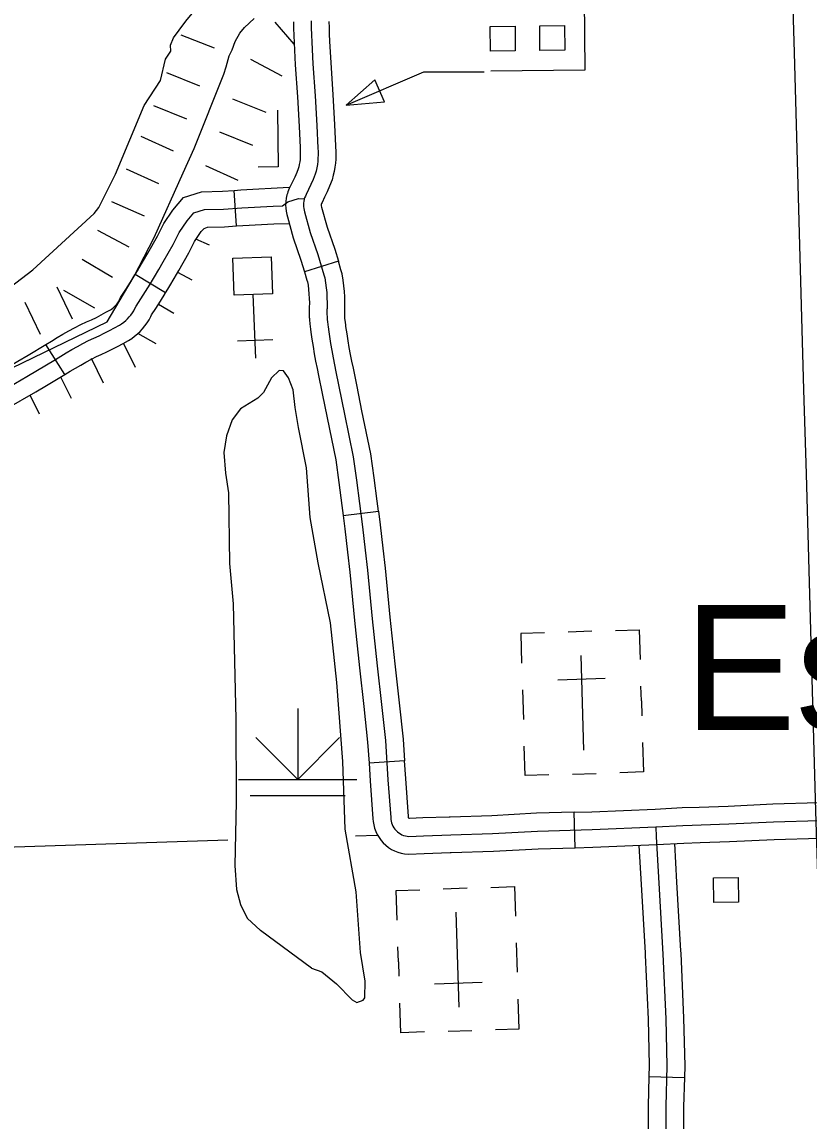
# Model space of a CAD drawing. Extents: x -19 to 366, y -4 to 359.
# Drawn here: x 163.201 to 163.83, y 181.843 to 182.721 of the extents above; entities that cross this region are included whole.
import ezdxf

# ---------------------------------------------------------------- set-up
doc = ezdxf.new("R2010")
doc.units = 0
for name, color, linetype in [('Level 24', 7, 'Continuous'), ('Level 29', 7, 'Continuous'), ('Level 31', 7, 'Continuous'), ('Level 32', 7, 'Continuous'), ('Level 35', 7, 'Continuous'), ('Level 44', 7, 'Continuous'), ('Level 45', 7, 'Continuous'), ('Level 47', 7, 'Continuous'), ('Level 5', 7, 'Continuous'), ('Level 56', 7, 'Continuous'), ('Level 57', 7, 'Continuous'), ('Level 60', 7, 'Continuous')]:
    doc.layers.add(name, color=color, linetype=linetype)

msp = doc.modelspace()

# ---------------------------------------------------------------- linework, layer by layer
at = {"layer": 'Level 29'}
for p, q in [((163.41878, 182.70313), (163.40372, 182.72073)), ((163.35509, 182.69994), (163.32862, 182.71024)), ((163.40933, 182.67769), (163.38423, 182.69101)), ((163.34353, 182.66969), (163.31714, 182.68021)), ((163.39631, 182.64866), (163.36992, 182.65918)), ((163.33302, 182.6433), (163.30663, 182.65382)), ((163.33302, 182.6433), (163.30663, 182.65382)), ((163.32239, 182.61766), (163.2965, 182.62935)), ((163.3858, 182.62227), (163.35941, 182.63279)), ((163.3858, 182.62227), (163.35941, 182.63279)), ((163.31073, 182.59167), (163.28479, 182.60325)), ((163.37417, 182.59426), (163.34828, 182.60596)), ((163.29916, 182.56573), (163.27321, 182.5773)), ((163.29916, 182.56573), (163.27321, 182.5773)), ((163.28706, 182.54106), (163.26191, 182.55429)), ((163.35105, 182.54258), (163.34013, 182.54746)), ((163.27376, 182.51675), (163.24929, 182.53119)), ((163.33734, 182.51461), (163.32574, 182.52072)), ((163.24169, 182.48353), (163.22933, 182.50911)), ((163.25941, 182.49211), (163.23483, 182.50636)), ((163.25941, 182.49211), (163.23483, 182.50636)), ((163.21611, 182.47117), (163.20375, 182.49675)), ((163.32269, 182.48788), (163.31034, 182.49517)), ((163.30856, 182.46361), (163.29401, 182.47205)), ((163.29198, 182.44473), (163.28255, 182.46426)), ((163.2664, 182.43237), (163.25696, 182.45191)), ((163.24082, 182.42001), (163.2325, 182.43724)), ((163.21524, 182.40765), (163.20797, 182.42271))]:
    msp.add_line(p, q, dxfattribs=at)
msp.add_lwpolyline([(163.01618, 182.35881), (163.26949, 182.48119), (163.28234, 182.50335), (163.29091, 182.51786), (163.30707, 182.5486), (163.33022, 182.60049), (163.33892, 182.61976), (163.36256, 182.67906), (163.36439, 182.68515), (163.36676, 182.69391), (163.36917, 182.69868), (163.37176, 182.70517), (163.37548, 182.71185), (163.37922, 182.71645), (163.38673, 182.72355)], dxfattribs=at)
at = {"layer": 'Level 31'}
for p, q in [((163.45414, 182.52967), (163.42697, 182.52137)), ((163.45795, 182.32672), (163.48615, 182.33017)), ((163.48615, 182.33017), (163.48615, 182.33017)), ((163.507, 182.13051), (163.47865, 182.12859)), ((163.64335, 182.06116), (163.64255, 182.08956)), ((163.5435, 182.05722), (163.5435, 182.05722))]:
    msp.add_line(p, q, dxfattribs=at)
for points in [[(163.41819, 182.72088), (163.41825, 182.71592), (163.41843, 182.70995), (163.41872, 182.7041), (163.41963, 182.68669), (163.42134, 182.66103), (163.42273, 182.63731), (163.42354, 182.62053)], [(163.43238, 182.72192), (163.43245, 182.71622), (163.43262, 182.71052), (163.43291, 182.70482), (163.43381, 182.68753), (163.43552, 182.66192), (163.43691, 182.63807), (163.43778, 182.62014), (163.43793, 182.6175), (163.43794, 182.61485), (163.43785, 182.6122), (163.43764, 182.60955), (163.43732, 182.60692), (163.43685, 182.60431), (163.43629, 182.60172), (163.43561, 182.59916), (163.43395, 182.59507), (163.4322, 182.59103), (163.43033, 182.58703), (163.42839, 182.58308), (163.42774, 182.58179), (163.42719, 182.58046), (163.42691, 182.57956)], [(163.44659, 182.72125), (163.44665, 182.71653), (163.44682, 182.71109), (163.4471, 182.70555), (163.44799, 182.68837), (163.44969, 182.66281), (163.4511, 182.63883), (163.45191, 182.6219)], [(163.42354, 182.62053), (163.42359, 182.6194), (163.42372, 182.61707), (163.42373, 182.61506), (163.42366, 182.61298), (163.42351, 182.61097), (163.42327, 182.60904), (163.42291, 182.60706), (163.42248, 182.60506), (163.42211, 182.60367), (163.42085, 182.60056), (163.41925, 182.59686), (163.41752, 182.59317), (163.41567, 182.58941), (163.41482, 182.58772), (163.41382, 182.5853), (163.41336, 182.58382), (163.41303, 182.58277), (163.41245, 182.58017), (163.41209, 182.57757), (163.41195, 182.57485), (163.41207, 182.57224), (163.41236, 182.56964), (163.41292, 182.56707), (163.41343, 182.56529), (163.41806, 182.54853), (163.42414, 182.53064), (163.42697, 182.52137)], [(163.45191, 182.6219), (163.45196, 182.62089), (163.45213, 182.61792), (163.45214, 182.61464), (163.45204, 182.61141), (163.45178, 182.60813), (163.45137, 182.6048), (163.45079, 182.60155), (163.4501, 182.59838), (163.44911, 182.59465), (163.44706, 182.58958), (163.44516, 182.5852), (163.44314, 182.58089), (163.4411, 182.57674), (163.44066, 182.57587), (163.44056, 182.57561), (163.44049, 182.57539), (163.44044, 182.57517), (163.4404, 182.57491), (163.44039, 182.57476), (163.44041, 182.57448), (163.44044, 182.57422), (163.44049, 182.57397), (163.44077, 182.57298), (163.44522, 182.55689), (163.45118, 182.53936), (163.45414, 182.52967)], [(163.42691, 182.57956), (163.42676, 182.57908), (163.42644, 182.57767), (163.42625, 182.57624), (163.42617, 182.5748), (163.42624, 182.57336), (163.4264, 182.57193), (163.4267, 182.57052), (163.4271, 182.56913), (163.43164, 182.55271), (163.43766, 182.535), (163.44262, 182.51878), (163.44333, 182.51652), (163.44394, 182.51257), (163.44444, 182.5086), (163.44482, 182.50462), (163.44503, 182.50062), (163.44515, 182.49662), (163.44509, 182.49245), (163.44506, 182.49176), (163.44504, 182.49141), (163.44502, 182.48969), (163.44501, 182.48934), (163.44502, 182.48762), (163.44503, 182.48728), (163.44508, 182.48555), (163.44511, 182.48521), (163.44521, 182.48349), (163.44522, 182.48314), (163.44537, 182.48142), (163.4454, 182.48108), (163.44559, 182.47936), (163.44563, 182.47902), (163.44587, 182.47731), (163.4459, 182.47697), (163.44613, 182.47561), (163.44619, 182.47527), (163.447, 182.4696), (163.44788, 182.46394), (163.44885, 182.4583), (163.44987, 182.45266), (163.45098, 182.44705), (163.45219, 182.44144), (163.45908, 182.40745), (163.46608, 182.37347), (163.46867, 182.35486), (163.4711, 182.33623), (163.47338, 182.31758), (163.4755, 182.29891), (163.47742, 182.28285), (163.48118, 182.24403), (163.48507, 182.20653), (163.48858, 182.17548), (163.49166, 182.14674), (163.49377, 182.11552), (163.49595, 182.08525), (163.49604, 182.08381), (163.49628, 182.08239), (163.49663, 182.081), (163.49711, 182.07964), (163.49772, 182.07834), (163.49847, 182.07711), (163.49931, 182.07594), (163.50027, 182.07486), (163.50129, 182.07387), (163.50243, 182.07299), (163.50364, 182.07221), (163.50493, 182.07156)], [(163.46905, 182.42976), (163.4661, 182.44435), (163.46489, 182.44993), (163.46383, 182.45531), (163.46284, 182.46077), (163.46189, 182.46624), (163.46105, 182.47169), (163.46022, 182.47747), (163.46014, 182.47798), (163.45999, 182.47885), (163.45997, 182.479), (163.45973, 182.48072), (163.45972, 182.48087), (163.45953, 182.48258), (163.45951, 182.48272), (163.45941, 182.48396), (163.4594, 182.48411), (163.45928, 182.4863), (163.45926, 182.48645), (163.45922, 182.48771), (163.45922, 182.48785), (163.45922, 182.4891), (163.45923, 182.48934), (163.45925, 182.49105), (163.45925, 182.4912), (163.45929, 182.49206), (163.45936, 182.49672), (163.45922, 182.50121), (163.45899, 182.50567), (163.45856, 182.51016), (163.45801, 182.51455), (163.4572, 182.51976), (163.45619, 182.52298), (163.45414, 182.52967)], [(163.42697, 182.52137), (163.42905, 182.51458), (163.42945, 182.51329), (163.42987, 182.5106), (163.43032, 182.50705), (163.43065, 182.50356), (163.43084, 182.50003), (163.43094, 182.49652), (163.43088, 182.49284), (163.43086, 182.49231), (163.43084, 182.49177), (163.43082, 182.49004), (163.43081, 182.48959), (163.43081, 182.48739), (163.43083, 182.48685), (163.43089, 182.48465), (163.43095, 182.48411), (163.43102, 182.48286), (163.43103, 182.48232), (163.43122, 182.48012), (163.43127, 182.47958), (163.43147, 182.47786), (163.43152, 182.47733), (163.43176, 182.47563), (163.43181, 182.47509), (163.43213, 182.47323), (163.43215, 182.47307), (163.43295, 182.46751), (163.43386, 182.46164), (163.43486, 182.45582), (163.43591, 182.45002), (163.43707, 182.44416), (163.43829, 182.43854), (163.44121, 182.42412)], [(163.48615, 182.33017), (163.48519, 182.33801), (163.48275, 182.35676), (163.48009, 182.37588), (163.473, 182.4103), (163.46905, 182.42976)], [(163.44121, 182.42412), (163.44516, 182.40461), (163.45208, 182.37105), (163.4546, 182.35296), (163.45701, 182.33445), (163.45795, 182.32672)], [(163.48615, 182.33017), (163.48749, 182.31924), (163.48961, 182.30055), (163.49155, 182.28438), (163.49532, 182.24544), (163.49687, 182.23049)], [(163.45795, 182.32672), (163.45927, 182.31591), (163.46139, 182.29726), (163.4633, 182.28132), (163.46705, 182.24261), (163.46861, 182.22756)], [(163.46861, 182.22756), (163.47095, 182.205), (163.47446, 182.17392), (163.47751, 182.14551), (163.47865, 182.12859)], [(163.49687, 182.23049), (163.49919, 182.20806), (163.5027, 182.17703), (163.50581, 182.14798), (163.507, 182.13051)], [(163.47865, 182.12859), (163.4796, 182.11453), (163.48178, 182.08429), (163.48191, 182.08222), (163.48235, 182.07951), (163.48302, 182.07684), (163.48397, 182.07421), (163.48517, 182.07165), (163.48661, 182.06927), (163.4882, 182.06705), (163.49001, 182.06502), (163.49198, 182.06312), (163.49422, 182.06138), (163.49657, 182.05987), (163.49905, 182.05861), (163.50157, 182.05759), (163.50425, 182.0568), (163.50696, 182.05627), (163.51009, 182.05596), (163.52276, 182.05654), (163.5435, 182.05722)], [(163.54257, 182.08561), (163.52164, 182.08493), (163.51098, 182.08444), (163.51094, 182.08445), (163.51082, 182.0845), (163.5107, 182.08456), (163.51064, 182.0846), (163.5106, 182.08462), (163.51052, 182.0847), (163.51042, 182.08482), (163.51033, 182.08494), (163.51027, 182.08504), (163.51026, 182.08508), (163.51023, 182.08515), (163.5102, 182.08527), (163.51018, 182.0854), (163.51013, 182.0862), (163.50794, 182.11651), (163.507, 182.13051)], [(163.64255, 182.08956), (163.65653, 182.08995), (163.70716, 182.09203), (163.72886, 182.09325), (163.74241, 182.09367)], [(163.70785, 182.07784), (163.72948, 182.07905), (163.76609, 182.08021), (163.8017, 182.0819), (163.83831, 182.08299), (163.87928, 182.08516), (163.89808, 182.08604), (163.91239, 182.08671), (163.94369, 182.08796), (163.98704, 182.08925), (164.02274, 182.09038), (164.06736, 182.09177), (164.10951, 182.09277), (164.14045, 182.09338), (164.17264, 182.09402), (164.1968, 182.09474)], [(163.74241, 182.09367), (163.76552, 182.0944), (163.80115, 182.0961), (163.83772, 182.09718), (163.84204, 182.09741)], [(163.64255, 182.08956), (163.61257, 182.08871), (163.57673, 182.08669), (163.54346, 182.08564), (163.54257, 182.08561)], [(163.50493, 182.07156), (163.50625, 182.07102), (163.50764, 182.07061), (163.50904, 182.07034), (163.51047, 182.07019), (163.5222, 182.07073), (163.54392, 182.07144), (163.57735, 182.0725), (163.61317, 182.07451), (163.65702, 182.07576), (163.70785, 182.07784)], [(163.74331, 182.06528), (163.76665, 182.06601), (163.80225, 182.06771), (163.83889, 182.0688), (163.84354, 182.06904)], [(163.5435, 182.05722), (163.54437, 182.05724), (163.57797, 182.05831), (163.61377, 182.06032), (163.64335, 182.06116)], [(163.64335, 182.06116), (163.65751, 182.06156), (163.70854, 182.06365), (163.7301, 182.06486), (163.74331, 182.06528)]]:
    msp.add_lwpolyline(points, dxfattribs=at)
at = {"layer": 'Level 32'}
for p, q in [((163.37281, 182.55795), (163.37078, 182.58629)), ((163.31613, 182.50454), (163.2918, 182.51921)), ((163.23568, 182.43914), (163.22047, 182.46314))]:
    msp.add_line(p, q, dxfattribs=at)
for points in [[(163.2918, 182.51921), (163.29351, 182.52205), (163.29504, 182.52457), (163.2985, 182.53041), (163.30189, 182.53627), (163.3095, 182.5498), (163.31457, 182.55987), (163.32197, 182.57064), (163.3304, 182.58059), (163.34468, 182.58513), (163.36166, 182.58563), (163.37078, 182.58629)], [(163.37078, 182.58629), (163.37614, 182.58667), (163.41493, 182.58878)], [(163.3386, 182.56829), (163.34709, 182.57099), (163.36238, 182.57145), (163.37703, 182.5725), (163.40209, 182.57385), (163.40945, 182.57407), (163.41364, 182.57726), (163.42214, 182.57997), (163.42691, 182.57956)], [(163.22808, 182.45114), (163.23238, 182.45386), (163.23675, 182.45652), (163.24115, 182.4591), (163.24558, 182.46161), (163.25007, 182.46404), (163.2546, 182.4664), (163.25878, 182.46825), (163.26296, 182.47019), (163.2671, 182.4722), (163.27118, 182.47429), (163.27524, 182.47646), (163.27924, 182.4787), (163.28096, 182.4798), (163.28261, 182.481), (163.28418, 182.4823), (163.28565, 182.4837), (163.28705, 182.48518), (163.28836, 182.48676), (163.28954, 182.48841), (163.29065, 182.49013), (163.29161, 182.49192), (163.29248, 182.49376), (163.29626, 182.49958), (163.29997, 182.50543), (163.30363, 182.51133), (163.30567, 182.5147), (163.30722, 182.51726), (163.31076, 182.52323), (163.31423, 182.52924), (163.32204, 182.54312), (163.32682, 182.55262), (163.33327, 182.562), (163.3386, 182.56829)], [(163.37281, 182.55795), (163.37792, 182.55832), (163.40269, 182.55966), (163.41443, 182.56001)], [(163.31613, 182.50454), (163.31782, 182.50734), (163.3194, 182.50995), (163.32302, 182.51606), (163.32657, 182.5222), (163.33458, 182.53644), (163.33907, 182.54537), (163.34457, 182.55336), (163.34679, 182.55599), (163.3495, 182.55685), (163.3631, 182.55726), (163.37281, 182.55795)], [(163.22047, 182.46314), (163.22489, 182.46594), (163.22947, 182.46872), (163.23405, 182.4714), (163.23869, 182.47403), (163.24341, 182.47659), (163.24844, 182.47921), (163.25293, 182.4812), (163.25687, 182.48302), (163.26075, 182.48491), (163.26459, 182.48688), (163.26841, 182.48892), (163.27195, 182.4909), (163.27296, 182.49154), (163.27388, 182.49221), (163.27475, 182.49294), (163.27559, 182.49373), (163.2764, 182.49459), (163.2771, 182.49544), (163.27779, 182.49639), (163.27841, 182.49736), (163.27893, 182.49832), (163.28004, 182.50069), (163.28431, 182.50725), (163.28794, 182.51298), (163.29152, 182.51875), (163.2918, 182.51922)], [(163.23568, 182.43914), (163.23987, 182.44179), (163.24403, 182.44432), (163.24825, 182.4468), (163.25246, 182.44918), (163.25674, 182.4515), (163.26076, 182.4536), (163.26464, 182.45531), (163.26905, 182.45735), (163.27344, 182.45949), (163.27776, 182.4617), (163.28206, 182.464), (163.28653, 182.4665), (163.28897, 182.46805), (163.29133, 182.46978), (163.2936, 182.47166), (163.29572, 182.47366), (163.29771, 182.47578), (163.29961, 182.47807), (163.30129, 182.48042), (163.30289, 182.4829), (163.3043, 182.48551), (163.30492, 182.48684), (163.30822, 182.49191), (163.31201, 182.49789), (163.31575, 182.50391), (163.31613, 182.50454)]]:
    msp.add_lwpolyline(points, dxfattribs=at)
at = {"layer": 'Level 35'}
for points in [[(163.26278, 182.57256), (163.27618, 182.5994), (163.29885, 182.6541), (163.31204, 182.67405), (163.31587, 182.69128), (163.32027, 182.69754), (163.32002, 182.70248), (163.32245, 182.70826), (163.32687, 182.71425), (163.33213, 182.72143), (163.33726, 182.72765), (163.34301, 182.73949), (163.37116, 182.76655), (163.42837, 182.84194), (163.44403, 182.86717), (163.47043, 182.91567), (163.47999, 182.94368), (163.48377, 182.96309), (163.48977, 182.9867), (163.49335, 183.02434), (163.49296, 183.04351), (163.49124, 183.05854)], [(163.10581, 182.46986), (163.12111, 182.47514), (163.17115, 182.49406), (163.17793, 182.4985), (163.21008, 182.52294), (163.2589, 182.56787), (163.26278, 182.57256)]]:
    msp.add_lwpolyline(points, dxfattribs=at)
at = {"layer": 'Level 44'}
for p, q in [((163.42166, 182.1725), (163.42166, 182.11568)), ((163.42166, 182.11568), (163.38818, 182.14916)), ((163.42166, 182.11568), (163.45514, 182.14916)), ((163.37431, 182.11568), (163.46901, 182.11568)), ((163.38378, 182.10277), (163.45954, 182.10277))]:
    msp.add_line(p, q, dxfattribs=at)
at = {"layer": 'Level 45'}
msp.add_line((163.7022, 181.87844), (163.7306, 181.87769), dxfattribs=at)
for points in [[(163.20638, 182.45475), (163.22047, 182.46314)], [(163.12065, 182.4067), (163.12275, 182.40763), (163.1246, 182.40855), (163.12637, 182.40954), (163.12872, 182.411), (163.15233, 182.42379), (163.1753, 182.43665), (163.19811, 182.44982), (163.20638, 182.45475)], [(163.18232, 182.4243), (163.2053, 182.43756), (163.22808, 182.45114)], [(163.22093, 182.43034), (163.23568, 182.43914)], [(163.13218, 182.38074), (163.13484, 182.38192), (163.13785, 182.38341), (163.14079, 182.38505), (163.14299, 182.38642), (163.16604, 182.3989), (163.18934, 182.41195), (163.21248, 182.42531), (163.22093, 182.43034)], [(163.70785, 182.07784), (163.70809, 182.06976), (163.71021, 182.03272), (163.71348, 181.97612), (163.71582, 181.92455), (163.71663, 181.88702), (163.71578, 181.85438), (163.71571, 181.80982), (163.71576, 181.76368), (163.71707, 181.71562), (163.71825, 181.67362), (163.72001, 181.6233), (163.72057, 181.59329), (163.72056, 181.58946), (163.71884, 181.58604)], [(163.69425, 182.06307), (163.69603, 182.0319), (163.69919, 181.97718)], [(163.72261, 182.06463), (163.72439, 182.03353), (163.72756, 181.97882)], [(163.72756, 181.97882), (163.72767, 181.97685), (163.73002, 181.92502), (163.73084, 181.88699), (163.7306, 181.87769)], [(163.69919, 181.97718), (163.6993, 181.97539), (163.70163, 181.92407), (163.70242, 181.88706), (163.7022, 181.87844)], [(163.7022, 181.87844), (163.70158, 181.85458), (163.70151, 181.80983), (163.70154, 181.77806)], [(163.7306, 181.87769), (163.72998, 181.85419), (163.72991, 181.80982), (163.72995, 181.77809)]]:
    msp.add_lwpolyline(points, dxfattribs=at)
at = {"layer": 'Level 47'}
for points in [[(163.43266, 181.96484), (163.44103, 181.96188), (163.45251, 181.9525), (163.46516, 181.93952), (163.46878, 181.93747), (163.47388, 181.93942), (163.47519, 181.94114), (163.47543, 181.95463), (163.47177, 181.97757), (163.46822, 182.02596), (163.45953, 182.07601), (163.45782, 182.13012), (163.45278, 182.19312), (163.44773, 182.24073), (163.43792, 182.28887), (163.43147, 182.32508), (163.42877, 182.36474), (163.42236, 182.39696), (163.41953, 182.41289), (163.41806, 182.42711), (163.41416, 182.43657), (163.41031, 182.44204), (163.40671, 182.44238), (163.4007, 182.43662), (163.39419, 182.42478), (163.38988, 182.42037), (163.37594, 182.41169), (163.3694, 182.40289), (163.3648, 182.39012), (163.36266, 182.37699), (163.36397, 182.36048), (163.36642, 182.34474), (163.36702, 182.28835), (163.37002, 182.2559), (163.37214, 182.16382)], [(163.37214, 182.16382), (163.37246, 182.09793), (163.3713, 182.04683), (163.37284, 182.02766), (163.376, 182.01573), (163.38123, 182.00477), (163.39195, 181.995)], [(163.43266, 181.96484), (163.39195, 181.995)]]:
    msp.add_lwpolyline(points, dxfattribs=at)
at = {"layer": 'Level 5'}
for points in [[(163.0491, 182.05711), (163.36584, 182.06737)], [(163.46783, 182.07067), (163.48505, 182.07123)]]:
    msp.add_lwpolyline(points, dxfattribs=at)
at = {"layer": 'Level 56'}
for points in [[(163.64999, 182.79699), (163.65114, 182.68245), (163.57585, 182.68169)], [(163.46044, 182.65446), (163.52242, 182.68112), (163.57068, 182.68112)], [(163.40548, 182.65049), (163.40594, 182.60512), (163.39013, 182.60496)]]:
    msp.add_lwpolyline(points, dxfattribs=at)
for points in [[(163.57569, 182.69768), (163.57549, 182.71739), (163.59526, 182.71759), (163.59546, 182.69787)], [(163.61523, 182.69807), (163.61503, 182.71779), (163.6348, 182.71798), (163.635, 182.69827)], [(163.49087, 182.65704), (163.48324, 182.67478), (163.46044, 182.65446)], [(163.75411, 182.01752), (163.75391, 182.03723), (163.77368, 182.03743), (163.77388, 182.01772)]]:
    msp.add_lwpolyline(points, close=True, dxfattribs=at)
at = {"layer": 'Level 57'}
for p, q in [((163.38816, 182.45222), (163.38618, 182.50318)), ((163.4018, 182.46697), (163.37341, 182.46587)), ((163.65672, 182.23409), (163.63779, 182.23351)), ((163.64773, 182.21487), (163.65007, 182.13914)), ((163.62939, 182.19535), (163.66742, 182.19653)), ((163.69623, 182.17847), (163.69587, 182.19013)), ((163.60122, 182.18721), (163.60195, 182.16354)), ((163.6489, 182.177), (163.6489, 182.177)), ((163.6489, 182.177), (163.6489, 182.177)), ((163.69623, 182.17847), (163.6966, 182.16647)), ((163.6413, 182.11992), (163.66023, 182.12051)), ((163.55691, 182.02879), (163.53798, 182.02816)), ((163.5507, 181.93383), (163.54818, 182.00955)), ((163.50212, 181.97011), (163.50172, 181.98211)), ((163.59715, 181.96161), (163.59636, 181.98527)), ((163.50212, 181.97011), (163.50251, 181.95845)), ((163.54944, 181.97169), (163.54944, 181.97169)), ((163.54944, 181.97169), (163.54944, 181.97169)), ((163.569, 181.95339), (163.53097, 181.95213)), ((163.54177, 181.91459), (163.5607, 181.91522))]:
    msp.add_line(p, q, dxfattribs=at)
msp.add_lwpolyline([(163.4004, 182.53331), (163.40155, 182.50378), (163.37092, 182.50259), (163.36977, 182.53212)], close=True, dxfattribs=at)
for points in [[(163.67554, 182.23467), (163.69448, 182.23526), (163.69521, 182.2116)], [(163.61875, 182.23292), (163.59982, 182.23233), (163.60055, 182.20867)], [(163.62226, 182.11934), (163.60333, 182.11875), (163.6026, 182.14241)], [(163.69725, 182.14534), (163.69799, 182.12168), (163.67906, 182.12109)], [(163.50101, 182.00324), (163.50022, 182.0269), (163.51915, 182.02753)], [(163.57594, 182.02943), (163.59487, 182.03006), (163.59566, 182.0064)], [(163.52294, 181.91396), (163.50401, 181.91333), (163.50322, 181.93699)], [(163.57973, 181.91585), (163.59866, 181.91648), (163.59787, 181.94015)]]:
    msp.add_lwpolyline(points, dxfattribs=at)
at = {"layer": 'Level 60'}
for points in [[(168.79024, 2.24423), (168.56072, 10.86154), (168.3304, 19.47898), (168.09927, 28.09654), (167.86734, 36.71424), (167.63461, 45.33207), (167.40109, 53.95003), (167.16676, 62.56812), (166.93164, 71.18634), (166.69573, 79.80469), (166.45902, 88.42317), (166.22151, 97.04178), (165.98322, 105.66053), (165.74413, 114.27941), (165.50426, 122.89842), (165.26359, 131.51756), (165.02214, 140.13684), (164.7799, 148.75625), (164.53687, 157.3758), (164.29307, 165.99547), (164.04847, 174.61528), (163.8031, 183.23523), (163.55694, 191.85531), (163.31001, 200.47553), (163.06229, 209.09588), (162.8138, 217.71636), (162.56453, 226.33698), (162.31449, 234.95774), (162.06367, 243.57863), (161.81208, 252.19966), (161.55972, 260.82082), (161.30659, 269.44212), (161.05269, 278.06356), (160.79802, 286.68514), (160.54258, 295.30685), (160.28638, 303.9287), (160.02941, 312.55068), (159.77168, 321.1728), (159.51318, 329.79507), (159.25393, 338.41747), (158.99391, 347.04)], [(0, 180.89994), (7.12284, 180.90436), (14.24566, 180.9176), (21.36847, 180.93968), (28.49124, 180.97058), (35.61397, 181.01031), (42.73664, 181.05888), (49.85925, 181.11627), (56.98178, 181.18249), (64.10422, 181.25754), (71.22656, 181.34142), (78.3488, 181.43413), (85.47091, 181.53567), (92.5929, 181.64603), (99.71474, 181.76523), (106.83643, 181.89325), (113.95795, 182.0301), (121.0793, 182.17578), (128.20046, 182.33029), (135.32143, 182.49362), (142.44218, 182.66579), (149.56272, 182.84677), (156.68303, 183.03659), (163.8031, 183.23523), (170.92291, 183.4427), (178.04247, 183.65899), (185.16175, 183.88411), (192.28074, 184.11805), (199.39944, 184.36082), (206.51784, 184.61242), (213.63591, 184.87283), (220.75366, 185.14207), (227.87107, 185.42014), (234.98813, 185.70702), (242.10483, 186.00273), (249.22115, 186.30726), (256.33709, 186.62061), (263.45264, 186.94279), (270.56779, 187.27378), (277.68251, 187.61359), (284.79682, 187.96222), (291.91068, 188.31967), (299.02409, 188.68594), (306.13705, 189.06103), (313.24954, 189.44494), (320.36154, 189.83766), (327.47305, 190.23919), (334.58406, 190.64954), (341.69455, 191.06871)], [(0, 172.2839), (7.1335, 172.2883), (14.26699, 172.30153), (21.40046, 172.32356), (28.53389, 172.35442), (35.66729, 172.39408), (42.80062, 172.44256), (49.9339, 172.49986), (57.06709, 172.56597), (64.2002, 172.6409), (71.33321, 172.72464), (78.46611, 172.81719), (85.59889, 172.91856), (92.73155, 173.02874), (99.86406, 173.14774), (106.99641, 173.27555), (114.12861, 173.41217), (121.26063, 173.5576), (128.39246, 173.71185), (135.5241, 173.87492), (142.65553, 174.04679), (149.78674, 174.22748), (156.91773, 174.41697), (164.04847, 174.61528), (171.17897, 174.82241), (178.3092, 175.03834), (185.43916, 175.26308), (192.56884, 175.49664), (199.69822, 175.739), (206.8273, 175.99017), (213.95607, 176.25015), (221.0845, 176.51895), (228.2126, 176.79655), (235.34035, 177.08295), (242.46774, 177.37817), (249.59476, 177.68219), (256.7214, 177.99502), (263.84765, 178.31666), (270.97349, 178.6471), (278.09893, 178.98634), (285.22393, 179.33439), (292.3485, 179.69125), (299.47263, 180.05691), (306.59629, 180.43137), (313.71949, 180.81463), (320.84221, 181.2067), (327.96444, 181.60757), (335.08617, 182.01724), (342.20739, 182.4357)]]:
    msp.add_spline(points, degree=3, dxfattribs=at)

# ---------------------------------------------------------------- texts
at = {"layer": 'Level 24'}
msp.add_text('Estes', height=0.1, dxfattribs=at).set_placement((163.73046, 182.15511))

doc.saveas('drawing.dxf')
